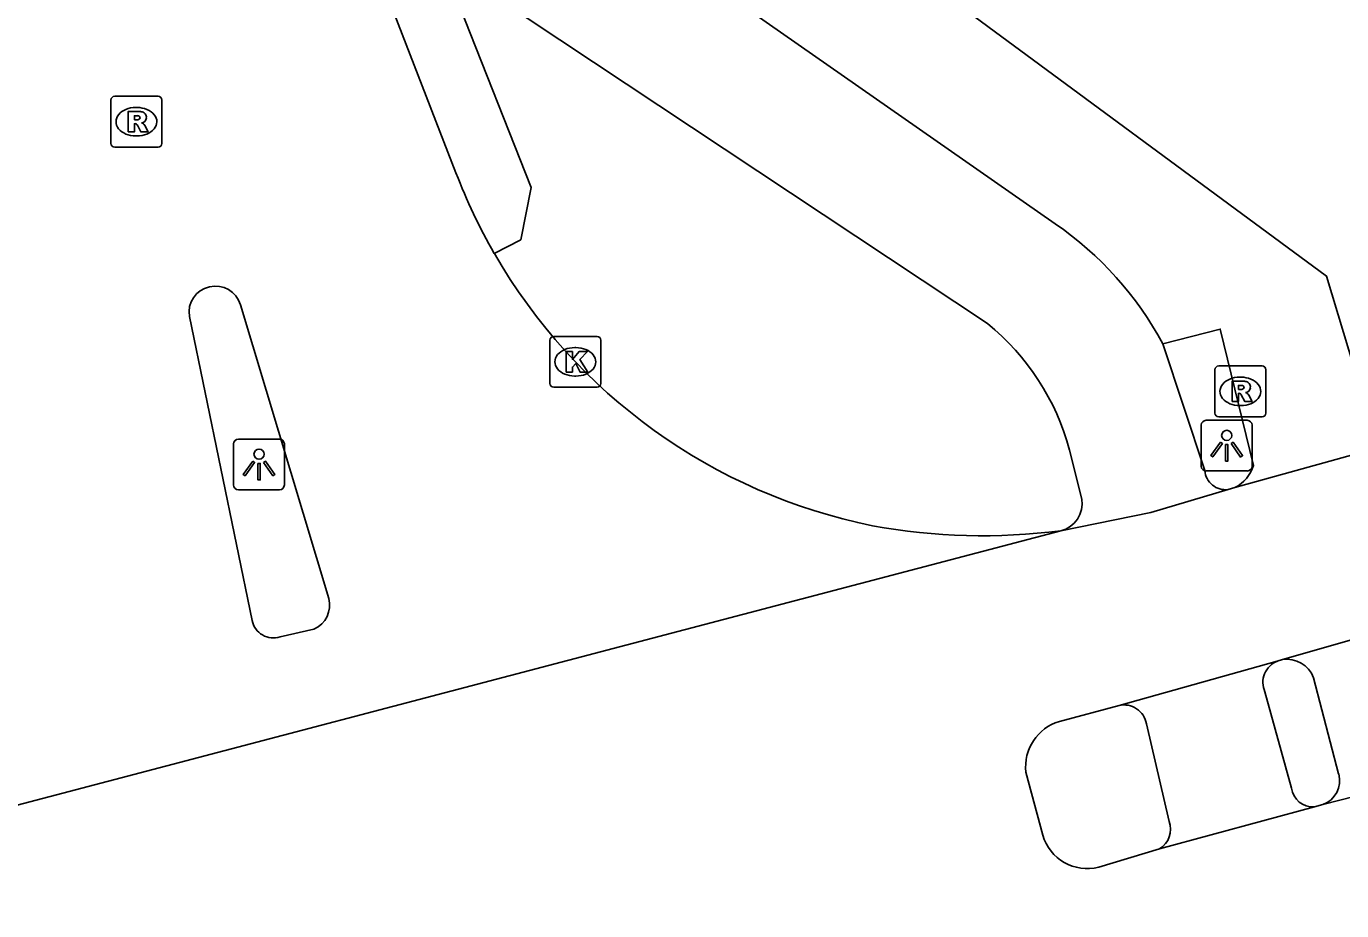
# Model space of a CAD drawing. Extents: x 159628 to 160723, y 388176 to 389416.
# Drawn here: x 160028.09 to 160053.93, y 388276.46 to 388293.83 of the extents above; entities that cross this region are included whole.
import ezdxf

# ---------------------------------------------------------------- set-up
doc = ezdxf.new("R2010")
doc.units = 0
for name, color, linetype in [('IMGEO_Fietspad_gesloten', 7, 'Continuous'), ('IMGEO_Fietspad_open', 7, 'Continuous'), ('IMGEO_Kolk', 7, 'Continuous'), ('IMGEO_Lichtpunt', 7, 'Continuous'), ('IMGEO_Rijbaan_lokaal_gesloten', 7, 'Continuous'), ('IMGEO_Rijbaan_regionaal_gesloten', 7, 'Continuous'), ('IMGEO_Rioolput', 7, 'Continuous'), ('IMGEO_Verkeerseiland_open', 7, 'Continuous'), ('IMGEO_Voetpad_gesloten', 7, 'Continuous'), ('IMGEO_Voetpad_open', 7, 'Continuous')]:
    doc.layers.add(name, color=color, linetype=linetype)

msp = doc.modelspace()

# ---------------------------------------------------------------- linework, layer by layer
at = {"layer": 'IMGEO_Fietspad_gesloten'}
for points in [[(160052.417, 388280.762), (160052.939, 388278.87)], [(160050.539, 388278.216), (160050.091, 388280.132)]]:
    msp.add_lwpolyline(points, dxfattribs=at)
for centre, radius, start, end in [((160052.834, 388280.944), 0.454, 112.0443, 203.5687), ((160049.654, 388280.06), 0.443, 9.4086, 103.1621), ((160053.365, 388278.93), 0.43, 188.0261, 273.8905), ((160050.128, 388278.06), 0.439, 300.0382, 20.7355)]:
    msp.add_arc(centre, radius, start, end, dxfattribs=at)
at = {"layer": 'IMGEO_Fietspad_open'}
for points in [[(160040.586, 388295.343), (160048.297, 388289.956)], [(160046.969, 388287.994), (160037.282, 388294.423)], [(160050.415, 388287.598), (160051.237, 388285.106)], [(160048.824, 388284.547), (160048.58, 388285.508)]]:
    msp.add_lwpolyline(points, dxfattribs=at)
for centre, radius, start, end in [((160044.428, 388284.351), 6.811, 28.4759, 55.3857), ((160043.962, 388284.28), 4.779, 14.8873, 51.0015), ((160051.648, 388285.143), 0.412, 185.1884, 276.8869), ((160048.272, 388284.465), 0.558, 284.0759, 8.4591)]:
    msp.add_arc(centre, radius, start, end, dxfattribs=at)
at = {"layer": 'IMGEO_Kolk'}
for p, q in [((160038.372, 388286.817), (160038.372, 388287.669)), ((160038.447, 388287.743), (160039.299, 388287.743)), ((160038.86, 388287.523), (160038.885, 388287.523)), ((160039.373, 388287.669), (160039.373, 388286.817)), ((160039.299, 388286.743), (160038.447, 388286.743)), ((160038.883, 388286.963), (160038.858, 388286.963))]:
    msp.add_line(p, q, dxfattribs=at)
for points in [[(160038.372, 388286.817), (160038.372, 388287.669)], [(160038.447, 388287.743), (160039.299, 388287.743)], [(160039.373, 388287.669), (160039.373, 388286.817)], [(160038.693, 388287.443), (160038.816, 388287.443), (160038.816, 388287.292), (160038.946, 388287.443), (160039.11, 388287.443), (160038.964, 388287.292), (160039.117, 388287.043), (160038.965, 388287.043), (160038.88, 388287.207), (160038.816, 388287.14), (160038.816, 388287.043), (160038.693, 388287.043), (160038.693, 388287.443)], [(160039.299, 388286.743), (160038.447, 388286.743)]]:
    msp.add_lwpolyline(points, dxfattribs=at)
for centre, start, end in [((160038.449, 388287.667), 91.552, 178.448), ((160038.449, 388287.667), 91.552, 178.448), ((160039.297, 388287.667), 1.552, 88.448), ((160039.297, 388287.667), 1.552, 88.448), ((160038.449, 388286.819), 181.552, 268.448), ((160038.449, 388286.819), 181.552, 268.448), ((160039.297, 388286.819), 271.552, 358.448), ((160039.297, 388286.819), 271.552, 358.448)]:
    msp.add_arc(centre, 0.0765, start, end, dxfattribs=at)
for centre, major_axis, ratio, start_param, end_param in [((160038.859, 388287.243), (-0.387, 0.002), 0.722429, 4.712389, 7.853982), ((160038.884, 388287.243), (-0.39, 0.002), 0.717154, 1.570796, 4.712389)]:
    msp.add_ellipse(centre, major_axis=major_axis, ratio=ratio, start_param=start_param, end_param=end_param, dxfattribs=at)
at = {"layer": 'IMGEO_Lichtpunt'}
for p, q in [((160051.17, 388286), (160051.17, 388285.193)), ((160051.17, 388286), (160051.17, 388285.193)), ((160052.072, 388286.095), (160051.264, 388286.095)), ((160052.072, 388286.095), (160051.264, 388286.095)), ((160052.166, 388285.193), (160052.166, 388286)), ((160052.166, 388285.193), (160052.166, 388286)), ((160033.062, 388285.726), (160032.254, 388285.726)), ((160033.062, 388285.726), (160032.254, 388285.726)), ((160032.16, 388285.631), (160032.16, 388284.824)), ((160032.16, 388285.631), (160032.16, 388284.824)), ((160033.156, 388284.824), (160033.156, 388285.631)), ((160033.156, 388284.824), (160033.156, 388285.631)), ((160051.264, 388285.099), (160052.072, 388285.099)), ((160051.264, 388285.099), (160052.072, 388285.099)), ((160032.254, 388284.73), (160033.062, 388284.73)), ((160032.254, 388284.73), (160033.062, 388284.73))]:
    msp.add_line(p, q, dxfattribs=at)
for points in [[(160051.544, 388285.664), (160051.583, 388285.636), (160051.395, 388285.374), (160051.357, 388285.401), (160051.544, 388285.664)], [(160051.646, 388285.616), (160051.693, 388285.616), (160051.693, 388285.294), (160051.646, 388285.294), (160051.646, 388285.616)], [(160051.756, 388285.636), (160051.794, 388285.663), (160051.981, 388285.401), (160051.942, 388285.373), (160051.756, 388285.636)], [(160032.534, 388285.295), (160032.573, 388285.267), (160032.385, 388285.005), (160032.347, 388285.032), (160032.534, 388285.295)], [(160032.636, 388285.247), (160032.683, 388285.247), (160032.683, 388284.925), (160032.636, 388284.925), (160032.636, 388285.247)], [(160032.746, 388285.267), (160032.784, 388285.294), (160032.971, 388285.032), (160032.932, 388285.004), (160032.746, 388285.267)]]:
    msp.add_lwpolyline(points, dxfattribs=at)
for centre in [(160051.669, 388285.798), (160032.659, 388285.429)]:
    msp.add_circle(centre, 0.0994, dxfattribs=at)
for centre, start, end in [((160051.264, 388286), 90, 180), ((160051.264, 388286), 90, 180), ((160052.072, 388286), 0, 90), ((160052.072, 388286), 0, 90), ((160032.254, 388285.631), 90, 180), ((160032.254, 388285.631), 90, 180), ((160033.062, 388285.631), 0, 90), ((160033.062, 388285.631), 0, 90), ((160051.264, 388285.193), 180, 270), ((160051.264, 388285.193), 180, 270), ((160052.072, 388285.193), 270, 0), ((160052.072, 388285.193), 270, 360), ((160032.254, 388284.824), 180, 270), ((160032.254, 388284.824), 180, 270), ((160033.062, 388284.824), 270, 0), ((160033.062, 388284.824), 270, 360)]:
    msp.add_arc(centre, 0.0946, start, end, dxfattribs=at)
at = {"layer": 'IMGEO_Rijbaan_lokaal_gesloten'}
for points in [[(160036.528, 388290.956), (160032.543, 388301.251)], [(160034.028, 388282.595), (160032.296, 388288.362)], [(160031.29, 388288.131), (160032.526, 388282.16)], [(160033.072, 388281.844), (160033.738, 388281.993)]]:
    msp.add_lwpolyline(points, dxfattribs=at)
for centre, radius, start, end in [((160046.842, 388294.888), 11.038, 200.8688, 209.9821), ((160046.909, 388294.911), 11.107, 209.9125, 258.5931), ((160031.8, 388288.214), 0.517, 16.6421, 189.2224), ((160046.879, 388295.885), 12.058, 259.6466, 277.2847), ((160033.531, 388282.463), 0.514, 293.7243, 14.8329), ((160032.937, 388282.24), 0.419, 191.048, 288.8313)]:
    msp.add_arc(centre, radius, start, end, dxfattribs=at)
at = {"layer": 'IMGEO_Rijbaan_regionaal_gesloten'}
for points in [[(160055.017, 388285.657), (160051.83, 388284.773)], [(160051.697, 388284.734), (160050.179, 388284.284), (160048.408, 388283.924)], [(160051.83, 388284.773), (160051.697, 388284.734)], [(160048.408, 388283.924), (160020.001, 388276.462)], [(160052.762, 388281.394), (160056.119, 388282.353)], [(160049.553, 388280.491), (160052.663, 388281.365)], [(160052.663, 388281.365), (160052.762, 388281.394)], [(160048.381, 388280.181), (160049.553, 388280.491)], [(160056.792, 388279.376), (160053.557, 388278.545)], [(160048.055, 388277.948), (160047.725, 388279.183)], [(160053.394, 388278.501), (160050.348, 388277.68)], [(160053.557, 388278.545), (160053.394, 388278.501)], [(160050.348, 388277.68), (160049.154, 388277.316)]]:
    msp.add_lwpolyline(points, dxfattribs=at)
for centre, radius, start, end in [((160048.65, 388279.289), 0.931, 106.8061, 186.5589), ((160048.933, 388278.204), 0.915, 196.248, 283.9484)]:
    msp.add_arc(centre, radius, start, end, dxfattribs=at)
at = {"layer": 'IMGEO_Rioolput'}
for p, q in [((160029.824, 388292.459), (160030.676, 388292.459)), ((160029.749, 388291.533), (160029.749, 388292.385)), ((160030.237, 388292.239), (160030.262, 388292.239)), ((160030.75, 388292.385), (160030.75, 388291.533)), ((160030.26, 388291.679), (160030.235, 388291.679)), ((160030.676, 388291.459), (160029.824, 388291.459)), ((160051.437, 388286.236), (160051.437, 388287.088)), ((160051.512, 388287.162), (160052.364, 388287.162)), ((160052.438, 388287.088), (160052.438, 388286.236)), ((160051.925, 388286.942), (160051.95, 388286.942)), ((160051.948, 388286.382), (160051.923, 388286.382)), ((160052.364, 388286.162), (160051.512, 388286.162))]:
    msp.add_line(p, q, dxfattribs=at)
for points in [[(160029.824, 388292.459), (160030.676, 388292.459)], [(160029.749, 388291.533), (160029.749, 388292.385)], [(160030.338, 388292.157), (160030.086, 388292.159), (160030.086, 388291.759)], [(160030.75, 388292.385), (160030.75, 388291.533)], [(160030.086, 388291.759), (160030.21, 388291.759), (160030.21, 388291.921), (160030.221, 388291.921)], [(160030.264, 388292.078), (160030.21, 388292.078), (160030.21, 388291.997)], [(160030.21, 388291.997), (160030.262, 388291.997)], [(160030.268, 388291.892), (160030.339, 388291.759), (160030.479, 388291.759), (160030.414, 388291.885)], [(160030.676, 388291.459), (160029.824, 388291.459)], [(160051.437, 388286.236), (160051.437, 388287.088)], [(160051.512, 388287.162), (160052.364, 388287.162)], [(160052.438, 388287.088), (160052.438, 388286.236)], [(160052.026, 388286.86), (160051.774, 388286.862), (160051.774, 388286.462)], [(160051.952, 388286.781), (160051.898, 388286.781), (160051.898, 388286.7)], [(160051.774, 388286.462), (160051.898, 388286.462), (160051.898, 388286.624), (160051.909, 388286.624)], [(160051.898, 388286.7), (160051.95, 388286.7)], [(160051.956, 388286.595), (160052.027, 388286.462), (160052.167, 388286.462), (160052.102, 388286.588)], [(160052.364, 388286.162), (160051.512, 388286.162)]]:
    msp.add_lwpolyline(points, dxfattribs=at)
for centre, radius, start, end in [((160029.826, 388292.383), 0.0765, 91.552, 178.448), ((160029.826, 388292.383), 0.0765, 91.552, 178.448), ((160030.674, 388292.383), 0.0765, 1.552, 88.448), ((160030.674, 388292.383), 0.0765, 1.552, 88.448), ((160030.337, 388292.047), 0.109, 350.3612, 89.416), ((160030.22, 388291.868), 0.0533, 26.0293, 88.6989), ((160030.246, 388292.186), 0.19, 274.7715, 282.9687), ((160030.27, 388291.982), 0.0964, 77.0061, 93.1865), ((160030.284, 388292.039), 0.0378, 276.6634, 79.6772), ((160030.335, 388292.047), 0.112, 277.5842, 350.9817), ((160030.319, 388291.832), 0.108, 29.5134, 73.7905), ((160029.826, 388291.535), 0.0765, 181.552, 268.448), ((160029.826, 388291.535), 0.0765, 181.552, 268.448), ((160030.674, 388291.535), 0.0765, 271.552, 358.448), ((160030.674, 388291.535), 0.0765, 271.552, 358.448), ((160051.514, 388287.086), 0.0765, 91.552, 178.448), ((160051.514, 388287.086), 0.0765, 91.552, 178.448), ((160052.362, 388287.086), 0.0765, 1.552, 88.448), ((160052.362, 388287.086), 0.0765, 1.552, 88.448), ((160051.958, 388286.685), 0.0964, 77.0061, 93.1865), ((160051.972, 388286.742), 0.0378, 276.6634, 79.6772), ((160052.025, 388286.75), 0.109, 350.3612, 89.416), ((160052.023, 388286.75), 0.112, 277.5842, 350.9817), ((160051.908, 388286.571), 0.0533, 26.0293, 88.6989), ((160051.934, 388286.889), 0.19, 274.7715, 282.9687), ((160052.007, 388286.535), 0.108, 29.5134, 73.7905), ((160051.514, 388286.238), 0.0765, 181.552, 268.448), ((160051.514, 388286.238), 0.0765, 181.552, 268.448), ((160052.362, 388286.238), 0.0765, 271.552, 358.448), ((160052.362, 388286.238), 0.0765, 271.552, 358.448)]:
    msp.add_arc(centre, radius, start, end, dxfattribs=at)
for centre, major_axis, ratio, start_param, end_param in [((160030.236, 388291.959), (-0.387, 0.002), 0.722429, 4.712389, 7.853982), ((160030.261, 388291.959), (-0.39, 0.002), 0.717154, 1.570796, 4.712389), ((160051.924, 388286.662), (-0.387, 0.002), 0.722429, 4.712389, 7.853982), ((160051.949, 388286.662), (-0.39, 0.002), 0.717154, 1.570796, 4.712389)]:
    msp.add_ellipse(centre, major_axis=major_axis, ratio=ratio, start_param=start_param, end_param=end_param, dxfattribs=at)
at = {"layer": 'IMGEO_Verkeerseiland_open'}
msp.add_lwpolyline([(160037.281, 388289.372), (160037.805, 388289.642), (160038.008, 388290.664), (160036.594, 388294.231)], dxfattribs=at)
at = {"layer": 'IMGEO_Voetpad_gesloten'}
msp.add_lwpolyline([(160053.868, 388279.149), (160053.376, 388281.038)], dxfattribs=at)
for centre, radius, start, end in [((160052.85, 388280.838), 0.563, 20.8285, 98.9608), ((160053.387, 388279.015), 0.5, 289.9096, 15.6024)]:
    msp.add_arc(centre, radius, start, end, dxfattribs=at)
at = {"layer": 'IMGEO_Voetpad_open'}
for points in [[(160054.524, 388285.955), (160053.63, 388288.927), (160046.081, 388294.496)], [(160050.415, 388287.598), (160051.541, 388287.887), (160052.192, 388285.207)]]:
    msp.add_lwpolyline(points, dxfattribs=at)
msp.add_arc((160051.52, 388285.4), 0.699, 296.3232, 344.0138, dxfattribs=at)

doc.saveas('drawing.dxf')
